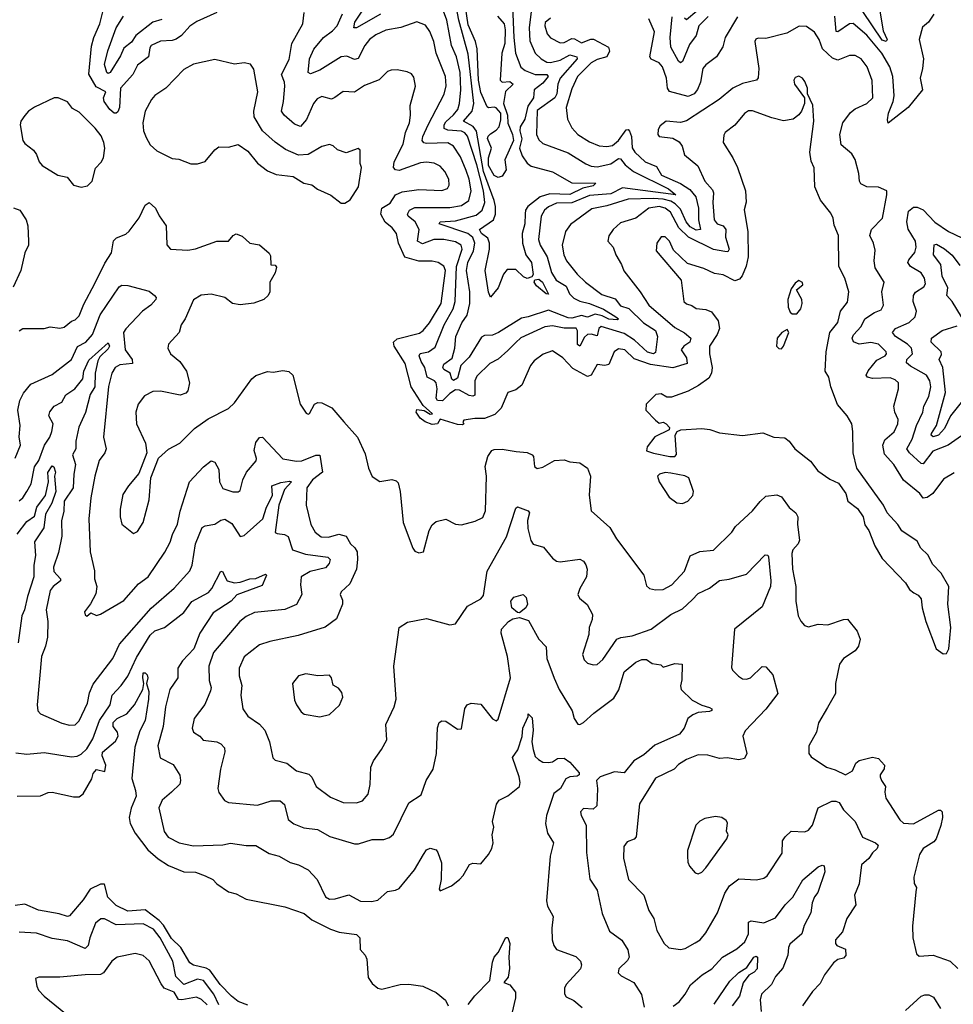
# Model space of a CAD drawing. Extents: x 1552294 to 1694791, y 811929 to 917222.
# Tile 508 of 643: x 1641398 to 1646211, y 885472 to 890547. Entities that reach past the tile are written whole.
import ezdxf

# ---------------------------------------------------------------- set-up
doc = ezdxf.new("R2010")
doc.units = 0

msp = doc.modelspace()

# ---------------------------------------------------------------- linework, layer by layer
at = {"layer": '0CON10XD'}
for points in [[(1644044.8, 890675.2), (1644025.2, 890505), (1644028.2, 890438.2), (1644055.2, 890375.2), (1644086, 890346), (1644115, 890328.6), (1644135, 890326.8), (1644185, 890338.9), (1644235, 890365.6), (1644270, 890355), (1644272.1, 890345), (1644184.3, 890245), (1644172.1, 890215), (1644167.1, 890165), (1644157.1, 890145), (1644065, 890079.6), (1644062.2, 889955), (1644075, 889928.1), (1644095, 889909.6), (1644225, 889860.3), (1644316.9, 889805), (1644345, 889793.1), (1644375, 889789.6), (1644445, 889804.8), (1644485, 889832), (1644495, 889830), (1644519.4, 889799.4), (1644561.6, 889765), (1644742.2, 889675), (1644780.8, 889645), (1644505, 889679.8), (1644445, 889649.5), (1644335, 889641.7), (1644245, 889603.6), (1644165, 889601.2), (1644125, 889583.4), (1644103.9, 889565), (1644086.1, 889535), (1644072.8, 889415), (1644081.8, 889385), (1644118.1, 889325), (1644139.6, 889245), (1644164.3, 889205), (1644214.5, 889174.5), (1644231.9, 889135), (1644255, 889111.7), (1644285.9, 889095.9), (1644335, 889083.8), (1644407.5, 889055), (1644471.1, 889015), (1644484.3, 889005), (1644479.2, 889000.8), (1644435, 889004.3), (1644401.4, 889021.4), (1644365, 889029.4), (1644325, 889014.7), (1644295, 889022.3), (1644245, 889009.1), (1644225, 889009.9), (1644125, 889050.8), (1644020, 889015), (1643985, 889008.9), (1643865.7, 888935), (1643835, 888921.1), (1643795, 888919.6), (1643778.5, 888911.5), (1643715, 888808.1), (1643673.1, 888765), (1643655, 888699.1), (1643635, 888687.3), (1643625.4, 888695), (1643618.2, 888725), (1643585, 888744.9), (1643579.4, 888755), (1643585, 888771.9), (1643628, 888802), (1643641, 888855), (1643647, 888915), (1643677.9, 888985), (1643705.3, 889025), (1643719.5, 889085), (1643718.4, 889145), (1643700.9, 889255), (1643708.8, 889295), (1643738.3, 889355), (1643744.9, 889395), (1643734.8, 889425), (1643709, 889445), (1643561.4, 889495), (1643566.2, 889505), (1643645, 889510), (1643750.6, 889539.4), (1643782.5, 889565), (1643795.7, 889604.3), (1643788.4, 889665), (1643755, 889799.6), (1643707, 889947), (1643693.8, 889963.8), (1643675, 889973.4), (1643605, 889978.2), (1643586, 889986), (1643585.9, 890005), (1643595, 890021.2), (1643635, 890057.4), (1643656.5, 890085), (1643666, 890115), (1643672.7, 890185), (1643669.1, 890275), (1643650.6, 890355), (1643624.8, 890415), (1643600.9, 890545), (1643577.1, 890605)], [(1642413.8, 890583.8), (1642311.9, 890538.1), (1642275, 890513.1), (1642232.5, 890465), (1642205, 890446.2), (1642185, 890439.3), (1642125, 890436.5), (1642076.2, 890413.8), (1642068.5, 890401.5), (1642062.3, 890355), (1642006.4, 890313.6), (1641981.3, 890265), (1641918.6, 890195), (1641913.6, 890095), (1641905, 890071.9), (1641895, 890064.6), (1641885, 890066.2), (1641862.5, 890085), (1641833.5, 890125), (1641829.6, 890145), (1641842.5, 890175), (1641792, 890202), (1641755.6, 890265.6), (1641768.9, 890411.1), (1641780.3, 890455), (1641811.6, 890525), (1641831.7, 890608.3)], [(1643258.4, 890575), (1643135, 890504.7), (1643121.1, 890505), (1643126.7, 890535), (1643177.8, 890612.2)], [(1643939.3, 890615), (1643945.5, 890455), (1643954.2, 890374.2), (1643982.1, 890302.1), (1644003.6, 890285), (1644054.9, 890264.9), (1644115.4, 890265.4), (1644122.8, 890255), (1644095, 890219.9), (1644049.6, 890185), (1644046.6, 890145), (1644018, 890102), (1644002.6, 890035), (1643977.5, 889995), (1643975.8, 889975), (1643986.1, 889933.9), (1643975.5, 889885), (1643989, 889845), (1644015, 889807.5), (1644035, 889792.8), (1644145, 889762.9), (1644245, 889707.2), (1644368.8, 889705), (1644355, 889691.2), (1644302, 889678), (1644235, 889645.7), (1644131, 889649), (1644080.8, 889635), (1644017.9, 889585), (1644006.5, 889565), (1644004, 889546), (1644002.6, 889495), (1643988.1, 889445), (1643990.6, 889395), (1644007.9, 889335), (1644037.2, 889295), (1644045.4, 889234.6), (1644037.8, 889222.2), (1644015, 889212.5), (1643995, 889221.1), (1643955, 889260), (1643911, 889259), (1643893.1, 889235), (1643865, 889165.7), (1643825, 889117.5), (1643815, 889142.5), (1643797.7, 889255), (1643820, 889365), (1643820.5, 889395), (1643811.4, 889421.4), (1643778.4, 889445), (1643769.3, 889465), (1643841, 889515), (1643850.2, 889545), (1643850.3, 889585), (1643844.4, 889615), (1643789.4, 889765), (1643752.4, 889972.4), (1643735.9, 889995.9), (1643686.1, 890025), (1643731.6, 890075), (1643739.5, 890115), (1643709.5, 890369.5), (1643662.2, 890545), (1643644.9, 890635)], [(1643861.6, 890565), (1643894.9, 890525), (1643901.5, 890495), (1643898.5, 890425), (1643883, 890375), (1643874.8, 890235), (1643885, 890224.7), (1643925, 890228.4), (1643942.4, 890215), (1643903.4, 890176.6), (1643891.9, 890115), (1643912.4, 890055), (1643913.8, 890013.8), (1643939, 889955), (1643943.3, 889925), (1643899.2, 889825), (1643905.8, 889774.2), (1643885, 889740), (1643865, 889733.8), (1643845, 889744.4), (1643814.9, 889795), (1643815.8, 889835), (1643831.1, 889885), (1643810.3, 889935), (1643812.7, 889947.3), (1643825, 889959), (1643855, 889977.6), (1643870.3, 889995), (1643878.6, 890031.4), (1643878.2, 890065), (1643855, 890092.4), (1643845, 890096.6), (1643815, 890092.8), (1643807.8, 890097.8), (1643775, 890172.1), (1643764.1, 890235), (1643757.3, 890397.3), (1643747.5, 890435), (1643710.2, 890520.2), (1643695.2, 890625.2)], [(1642131.7, 890548.3), (1642085, 890535.3), (1641996.5, 890465), (1641975, 890431.1), (1641935, 890400), (1641918.8, 890361.2), (1641865, 890274.6), (1641855, 890269.6), (1641846.9, 890275), (1641836, 890316), (1641853.5, 890386.5), (1641895.6, 890505), (1641933.7, 890565)], [(1643023.5, 890146.5), (1643005, 890137.5), (1642955, 890151.5), (1642931.1, 890138.9), (1642913.1, 890115), (1642876.5, 890033.5), (1642845, 889997.3), (1642815, 890008.5), (1642761.5, 890055), (1642747.7, 890075), (1642758.7, 890125), (1642764.3, 890205), (1642763.2, 890225), (1642747.7, 890265), (1642787.9, 890342.1), (1642800.8, 890425), (1642858.1, 890525), (1642863.9, 890583.9)], [(1644135, 890554.3), (1644106.5, 890533.5), (1644104.7, 890515), (1644117.3, 890475), (1644134.2, 890454.2), (1644185, 890428.5), (1644205, 890430), (1644245, 890450), (1644258.7, 890448.7), (1644295, 890427.3), (1644342.9, 890447.1), (1644357, 890447), (1644433.8, 890405), (1644438.1, 890385), (1644424.6, 890355), (1644375, 890341.6), (1644345, 890325.3), (1644273.8, 890255), (1644245, 890190), (1644216.1, 890095), (1644221.8, 890035), (1644245, 889989.4), (1644274.8, 889954.8), (1644335, 889917.5), (1644385, 889897.2), (1644425, 889892.9), (1644455, 889899.4), (1644485, 889923.8), (1644525, 889978.9), (1644535, 889980.8), (1644542.4, 889972.4), (1644552.9, 889945), (1644555, 889887.5), (1644569.2, 889865), (1644622.7, 889815), (1644680.7, 889790.7), (1644706.6, 889745), (1644805, 889702.6), (1644852.2, 889672.2), (1644883.5, 889633.5), (1644898.3, 889575), (1644898.2, 889515), (1644907.9, 889465), (1644885, 889461.6), (1644855, 889479.4), (1644834.5, 889504.5), (1644805, 889569.8), (1644777.9, 889597.9), (1644755, 889611.3), (1644715, 889622.7), (1644663.8, 889626.2), (1644535, 889622.2), (1644425, 889587.9), (1644348.4, 889571.6), (1644237.6, 889492.4), (1644211.8, 889455), (1644194.7, 889385.3), (1644203.4, 889335), (1644217.7, 889305), (1644271.5, 889235), (1644315, 889194.5), (1644400, 889130), (1644468.3, 889108.3), (1644495, 889072.5), (1644538.2, 889058.2), (1644614.2, 888985), (1644675.1, 888945.1), (1644685.5, 888915), (1644675, 888832.2), (1644665, 888824.8), (1644635, 888834.3), (1644568.2, 888895), (1644515, 888930.5), (1644395, 888965.7), (1644383.6, 888956.4), (1644375, 888916.9), (1644345, 888926.5), (1644325, 888923.8), (1644309.9, 888910.1), (1644285, 888864.5), (1644273.8, 888873.8), (1644273.8, 888943.8), (1644267.5, 888957.5), (1644205, 888957.5), (1644145, 888969.4), (1644105, 888964), (1643982.3, 888907.7), (1643955, 888884.2), (1643915, 888841.3), (1643865, 888798.2), (1643822.2, 888775), (1643755, 888710.6), (1643744.1, 888685), (1643745, 888612.5), (1643735, 888607.3), (1643715, 888609.8), (1643665, 888637.6), (1643645, 888638.6), (1643615, 888620.3), (1643577.3, 888582.7), (1643552.2, 888585), (1643546, 888596), (1643550.9, 888645), (1643544.8, 888674.8), (1643536.3, 888686.3), (1643499.3, 888705), (1643487.5, 888755), (1643468, 888785), (1643458.4, 888815), (1643463.3, 888826.8), (1643505, 888834.8), (1643540.4, 888859.6), (1643586.5, 888975), (1643632.5, 889057.5), (1643643.2, 889095), (1643649.9, 889275), (1643678.5, 889365), (1643673.9, 889385), (1643645, 889402.9), (1643585, 889414.3), (1643533.7, 889413.6), (1643475, 889391.7), (1643449.4, 889405), (1643458, 889465), (1643437, 889505), (1643400.4, 889535), (1643397.3, 889545), (1643407.2, 889565), (1643435, 889579.2), (1643615, 889579.1), (1643675, 889589), (1643714.4, 889615.6), (1643725.3, 889665), (1643716, 889725), (1643699.9, 889769.9), (1643669.9, 889839.9), (1643635, 889895.5), (1643605, 889912.4), (1643495, 889909.8), (1643482, 889912), (1643473.7, 889923.7), (1643477.2, 889945), (1643504.8, 890005.2), (1643586.1, 890163.9), (1643596.5, 890206.5), (1643593.4, 890255), (1643544.8, 890374.8), (1643532.9, 890435), (1643512.9, 890487.1), (1643489.5, 890519.5), (1643445, 890535.4), (1643363.2, 890506.8), (1643285, 890493.2), (1643235, 890470), (1643200.8, 890445), (1643177.9, 890415), (1643143.3, 890346.8), (1643125, 890342), (1643085, 890358.6), (1643055, 890356.2), (1642945, 890286.9), (1642898, 890268), (1642885.6, 890275.6), (1642891.4, 890345), (1642915.4, 890395), (1642965, 890456.2), (1643010.8, 890489.3), (1643034.3, 890515.7), (1643062.4, 890577.6)], [(1645098.4, 890561.6), (1645034.5, 890455), (1645023.1, 890406.9), (1644990.5, 890355), (1644935.3, 890314.7), (1644919.5, 890295), (1644908.5, 890225), (1644893.1, 890186.9), (1644875, 890164.6), (1644845, 890150.9), (1644747.9, 890177.9), (1644737.2, 890195), (1644732.1, 890245), (1644712.3, 890305), (1644694.4, 890325), (1644653.7, 890343.6), (1644647.3, 890355), (1644671.4, 890485), (1644641.8, 890551.8)], [(1644947, 890563), (1644899.7, 890515), (1644884.7, 890465), (1644851, 890419), (1644815, 890331.9), (1644805, 890325.6), (1644795, 890333.3), (1644754.2, 890405), (1644750.8, 890455)], [(1644750.8, 890455), (1644761.7, 890561.7)], [(1644889, 890591), (1644835, 890547.1), (1644825.5, 890555)], [(1646111.2, 890575), (1646082.5, 890535), (1646051.7, 890508.3), (1646034.3, 890445), (1646057.3, 890345), (1646052.9, 890295), (1646039.5, 890245), (1646051.9, 890185), (1645978.1, 890095), (1645875, 890013.3), (1645871.3, 890031.3), (1645876.1, 890065), (1645901.1, 890125), (1645905.7, 890155), (1645899, 890255), (1645883, 890305), (1645842.3, 890375), (1645765, 890467.4), (1645695, 890528.2), (1645675, 890525.3), (1645615, 890483.8), (1645606.8, 890486.8), (1645600.6, 890565)], [(1645831.5, 890591.5), (1645849.3, 890489.3), (1645870, 890445), (1645864.7, 890435.3), (1645845, 890441.7), (1645745, 890590)], [(1646215, 888211.5), (1646160.2, 888179.8), (1646105, 888104.4), (1646076.2, 888083.8), (1646055, 888081.4), (1646038.1, 888105), (1645953.6, 888173.6), (1645903.8, 888253.8), (1645857, 888307), (1645846.9, 888355), (1645858.3, 888381.7), (1645906.5, 888423.5), (1645924.6, 888465), (1645926.7, 888486.7), (1645908.9, 888525), (1645904.3, 888555), (1645928.2, 888645), (1645927.8, 888675), (1645911.5, 888691.5), (1645885, 888701.6), (1645795, 888698.6), (1645768.9, 888705), (1645762.5, 888715), (1645772.8, 888737.2), (1645817.5, 888792.5), (1645859.2, 888815), (1645866.9, 888825), (1645865.5, 888835), (1645825, 888875.3), (1645785, 888882.6), (1645725, 888875.2), (1645696.8, 888886.8), (1645689.2, 888905), (1645697, 888923), (1645735.3, 888965), (1645754.5, 889005), (1645805, 889038), (1645838.5, 889051.5), (1645851.8, 889075), (1645842.3, 889145), (1645854.5, 889195), (1645808.3, 889268.3), (1645802.8, 889305), (1645808.6, 889358.6), (1645800, 889395), (1645780.6, 889435), (1645790, 889465), (1645845.4, 889525), (1645868.6, 889645), (1645867.5, 889665), (1645825, 889683.8), (1645765, 889685.6), (1645735, 889701.2), (1645727.5, 889715), (1645724.4, 889755), (1645705, 889826.2), (1645687.5, 889855), (1645632.2, 889902.2), (1645626.2, 889955), (1645641.8, 890015), (1645680.4, 890069.6), (1645705, 890088.5), (1645766, 890115), (1645796.1, 890143.9), (1645793.1, 890233.1), (1645767.1, 890305), (1645735.7, 890345), (1645705, 890362.2), (1645675, 890363.3), (1645615, 890338.1), (1645588.3, 890348.3), (1645536.6, 890396.6), (1645519.6, 890445), (1645495, 890482.9), (1645455, 890512.2), (1645416.4, 890513.6), (1645352.1, 890477.9), (1645245, 890449.6), (1645205, 890451.5), (1645193.3, 890446.7), (1645188.2, 890435), (1645208, 890295), (1645205, 890247.5), (1645196.2, 890235), (1645125, 890218.5), (1645074.2, 890195), (1645003.6, 890136.4), (1644835, 890026.1), (1644805, 890017.9), (1644730, 890025), (1644700.3, 889999.7), (1644689.1, 889980.9), (1644688.6, 889955), (1644695, 889946), (1644765, 889936), (1644798.5, 889918.5), (1644813.5, 889895), (1644825, 889850.6), (1644893.4, 889793.4), (1644929.6, 889715), (1644970.3, 889670.3), (1644975.3, 889655), (1644971, 889605), (1644977.5, 889515), (1644994.4, 889495), (1645025, 889484), (1645038.4, 889465), (1645036, 889426), (1645054.7, 889365), (1645048.9, 889351.1), (1645032.7, 889352.7), (1644975, 889362.3), (1644846.5, 889426.5), (1644795.5, 889475), (1644752.5, 889555), (1644725, 889576.6), (1644695, 889584.1), (1644640.9, 889575), (1644575, 889523.8), (1644495, 889500), (1644457.8, 889465), (1644435, 889433.3), (1644430, 889405), (1644458.1, 889375), (1644470.6, 889335), (1644501.1, 889285), (1644513.1, 889253.1), (1644596.7, 889145), (1644641.5, 889075), (1644775, 888960), (1644825, 888932.9), (1644858.2, 888905), (1644852.3, 888885), (1644821.8, 888865), (1644807.9, 888845), (1644835, 888804.4), (1644839.5, 888775), (1644765, 888752.6), (1644650, 888770), (1644565, 888798.7), (1644518.1, 888845), (1644485, 888851.2), (1644462.1, 888835), (1644435, 888770.6), (1644415, 888765.4), (1644375, 888770.8), (1644345, 888715.5), (1644325, 888707.5), (1644250.2, 888750.2), (1644198.1, 888805), (1644145, 888841.1), (1644095.9, 888824.1), (1644050.5, 888789.5), (1644031.5, 888765), (1643986.5, 888663.5), (1643955, 888638.6), (1643914.2, 888625), (1643880.6, 888545), (1643848.4, 888511.6), (1643795, 888491.5), (1643745, 888491.5), (1643687.5, 888482.5), (1643683.3, 888475), (1643687.5, 888465), (1643681.7, 888458.3), (1643655, 888460.6), (1643565, 888487.5), (1643551.2, 888465), (1643525, 888461.1), (1643488.1, 888475), (1643462.6, 888492.6), (1643442.5, 888525), (1643445, 888537.5), (1643482.6, 888532.6), (1643515, 888514.2), (1643526.7, 888515), (1643478.2, 888558.2), (1643416.1, 888655), (1643385.3, 888775), (1643329.3, 888865), (1643325.7, 888885), (1643345, 888902.4), (1643458.9, 888931.1), (1643477.7, 888945), (1643510, 888985), (1643571.3, 889085), (1643593.1, 889255), (1643585, 889276.7), (1643555, 889296.2), (1643525, 889303.2), (1643455, 889302.9), (1643383.7, 889323.7), (1643350.5, 889395), (1643340.5, 889445), (1643317.8, 889475), (1643283, 889503), (1643260.8, 889545), (1643265.4, 889575), (1643307.7, 889602.3), (1643335.2, 889644.8), (1643369.4, 889660.6), (1643455, 889672.7), (1643575, 889666.2), (1643603.2, 889676.8), (1643612.3, 889695), (1643610.7, 889725), (1643589.6, 889765), (1643565, 889792.3), (1643535, 889807.3), (1643495, 889813.1), (1643465, 889809.6), (1643355, 889770.4), (1643335, 889773.5), (1643325.5, 889785), (1643328.9, 889815), (1643375.9, 889905), (1643387.8, 889965), (1643407.5, 890015), (1643413.5, 890055), (1643411.9, 890105), (1643439.4, 890205), (1643430.3, 890250.3), (1643417.4, 890267.4), (1643395, 890279.2), (1643345, 890288.6), (1643313, 890287), (1643295, 890280), (1643252, 890238), (1643175, 890208.5), (1643125, 890173.1), (1643065, 890176.9), (1643023.5, 890146.5)], [(1643075, 889601.2), (1643101.7, 889618.3), (1643144.5, 889685.5), (1643160, 889785), (1643154.1, 889805.9), (1643153.3, 889875), (1643143, 889883), (1643081.7, 889861.7), (1643036.4, 889876.4), (1643015, 889896.7), (1642995, 889903.8), (1642955, 889894), (1642885, 889852.5), (1642835, 889848.6), (1642768, 889878), (1642715.4, 889915.4), (1642650.8, 889975), (1642606.7, 890046.7), (1642604.5, 890075), (1642626.5, 890175), (1642605, 890292.5), (1642587.3, 890317.3), (1642555, 890324), (1642505, 890317.5), (1642405, 890342.2), (1642295, 890317.8), (1642245, 890290.9), (1642151.2, 890195), (1642095, 890157.1), (1642077.8, 890135), (1642044.7, 890075.3), (1642033.3, 890015), (1642035.7, 889975), (1642050.2, 889940.2), (1642071.4, 889901.4), (1642105, 889871.9), (1642185, 889831.1), (1642217.9, 889827.9), (1642280, 889805), (1642314.1, 889804.1), (1642354.3, 889815.7), (1642405, 889876), (1642425, 889891.2), (1642475, 889890), (1642525, 889903.3), (1642575, 889870), (1642625, 889807.5), (1642675, 889767.5), (1642719.7, 889749.7), (1642808.7, 889738.7), (1642863.8, 889705), (1642905, 889695.5), (1642933.6, 889673.6), (1643002.4, 889642.4), (1643055, 889601.2), (1643075, 889601.2)], [(1646158.3, 887278.3), (1646175, 887280), (1646187.5, 887305), (1646198.6, 887415), (1646183.1, 887535), (1646187.1, 887625), (1646148.8, 887695), (1646105, 887738.8), (1646079.7, 887789.7), (1646044.2, 887824.2), (1646025, 887858.8), (1645945, 887912.5), (1645925, 887946), (1645869.2, 888005), (1645851.4, 888045), (1645713.1, 888235), (1645694.5, 888314.5), (1645693.8, 888425), (1645687.5, 888465), (1645663.8, 888505), (1645613.8, 888563.8), (1645579.3, 888655), (1645570, 888705), (1645550.6, 888735), (1645556.4, 888835), (1645568.2, 888898.2), (1645575.3, 888935), (1645615, 888986.7), (1645628.9, 889045), (1645665, 889092), (1645672.2, 889145), (1645651.4, 889215), (1645620.6, 889275), (1645619.4, 889435), (1645597.3, 889487.3), (1645592.1, 889525), (1645579.6, 889549.6), (1645526.7, 889616.7), (1645497.7, 889685), (1645494.3, 889784.3), (1645477.5, 889817.5), (1645471.2, 889865), (1645491.5, 890025), (1645486.7, 890106.7), (1645460, 890165), (1645458.8, 890195), (1645445, 890228.8), (1645433.8, 890245), (1645415, 890256), (1645395, 890248.8), (1645389.2, 890235), (1645392.9, 890215), (1645443.9, 890143.9), (1645444, 890115), (1645428.6, 890075), (1645415, 890057.1), (1645385, 890034.5), (1645335, 890026.2), (1645275, 890041.2), (1645175, 890077.7), (1645155, 890077.9), (1645135, 890063.3), (1645085, 890003.3), (1645035, 889966), (1645028, 889952), (1645023.9, 889915), (1645074.7, 889835), (1645098.8, 889785), (1645140.4, 889665), (1645143.9, 889606.1), (1645133.2, 889566.8), (1645151.8, 889455), (1645153.6, 889325), (1645143.1, 889276.9), (1645122.6, 889227.4), (1645109.4, 889210.6), (1645085, 889201.2), (1645025, 889231.8), (1644979.2, 889239.2), (1644925.7, 889264.3), (1644840.9, 889290.9), (1644769.4, 889359.4), (1644747.5, 889405), (1644725, 889428.1), (1644705, 889428.1), (1644683.1, 889395), (1644680, 889355), (1644808, 889205), (1644822.5, 889095), (1644835, 889082.2), (1644863.6, 889073.6), (1644885, 889059.4), (1644935, 889054.3), (1644965, 889040.8), (1644998.2, 888995), (1645005.5, 888955), (1644994.5, 888925), (1644954.2, 888865), (1644954.7, 888824.7), (1644968.4, 888755), (1644964.1, 888725), (1644950.3, 888699.7), (1644898.1, 888661.9), (1644845, 888633.1), (1644758.3, 888601.7), (1644735, 888602), (1644705, 888618.8), (1644677.5, 888615), (1644627.5, 888565), (1644626.7, 888535), (1644675, 888482.5), (1644695, 888467.5), (1644715, 888472.5), (1644730, 888465), (1644747.5, 888445), (1644746.7, 888433.3), (1644672.3, 888397.7), (1644632.5, 888345), (1644630, 888325), (1644665, 888312.9), (1644750, 888295), (1644775, 888296.2), (1644783.9, 888306.1), (1644776.7, 888405), (1644787.5, 888425), (1644807, 888433), (1644915, 888440.6), (1644955.5, 888435.5), (1645005, 888417.5), (1645125, 888404.5), (1645228.3, 888418.3), (1645285, 888395.6), (1645341.9, 888391.9), (1645364.5, 888374.5), (1645394.5, 888334.5), (1645475, 888271.2), (1645512.2, 888222.2), (1645575, 888179.2), (1645618.8, 888158.8), (1645656.2, 888105), (1645666.7, 888065), (1645717.1, 888027.1), (1645746.7, 887985), (1645754.4, 887944.4), (1645775.8, 887915), (1645806, 887835), (1645845, 887770), (1645963.8, 887645), (1645985, 887610), (1646006.7, 887593.3), (1646030.3, 887580.3), (1646045, 887562.5), (1646050, 887515), (1646068.8, 887445), (1646122.5, 887305), (1646158.3, 887278.3)], [(1641715, 889683.8), (1641748.3, 889691.7), (1641772, 889715), (1641788.8, 889781.2), (1641817.9, 889812.1), (1641830.6, 889835), (1641836.5, 889885), (1641831.8, 889915), (1641817.8, 889947.8), (1641787.9, 889987.9), (1641705, 890070), (1641670.2, 890090.2), (1641645, 890124.2), (1641597.5, 890145), (1641575.9, 890144.1), (1641475, 890096), (1641443.3, 890075), (1641425, 890053.8), (1641404, 890025), (1641400, 890005), (1641413.8, 889925), (1641425, 889908.8), (1641470, 889875), (1641485, 889852.5), (1641498, 889815), (1641515, 889796), (1641595, 889746.2), (1641642.5, 889735), (1641675, 889693.8), (1641715, 889683.8)], [(1641395, 888942.9), (1641415, 888955.6), (1641525, 888956), (1641555, 888964), (1641605, 888956.8), (1641627.6, 888962.4), (1641665, 888992.5), (1641685, 889000), (1641705, 889020), (1641728.3, 889081.7), (1641785, 889188.1), (1641837.2, 889292.8), (1641872.1, 889345), (1641882.1, 889407.9), (1641897.2, 889422.8), (1641945, 889442.2), (1641962, 889458), (1642014.7, 889525.3), (1642045, 889591.2), (1642065, 889605.8), (1642097.8, 889575), (1642116.9, 889536.9), (1642154.2, 889485), (1642157, 889387), (1642175, 889364.2), (1642265, 889358.9), (1642305, 889366.7), (1642415, 889405.7), (1642474.1, 889405.9), (1642498, 889435), (1642515, 889443.3), (1642545, 889431.5), (1642585, 889396), (1642635, 889386), (1642684.3, 889344.3), (1642690.8, 889330.8), (1642693.3, 889283.3), (1642715, 889282.5), (1642722.5, 889272.5), (1642715, 889242.5), (1642688, 889195), (1642688.6, 889145), (1642680, 889125), (1642656.2, 889105), (1642605, 889086.5), (1642535, 889077.3), (1642494.7, 889084.7), (1642455, 889115.3), (1642385, 889132.1), (1642333.4, 889126.6), (1642295, 889103.1), (1642250.6, 889005), (1642230.8, 888975), (1642220, 888935), (1642166.2, 888875), (1642162, 888855), (1642175.7, 888825.7), (1642224.2, 888785), (1642258, 888735), (1642272.9, 888675), (1642265.6, 888634.4), (1642255, 888622), (1642225, 888611.9), (1642125, 888632.2), (1642085, 888630), (1642041.7, 888608.3), (1642008.6, 888565), (1641996.9, 888525), (1642001.1, 888465), (1642047.1, 888365), (1642053.8, 888315), (1642012.1, 888207.9), (1641959.2, 888145), (1641930.2, 888099.8), (1641916.9, 888025), (1641916.9, 887985), (1641925, 887946.7), (1641985, 887898.8), (1642005, 887909.2), (1642034.5, 887955), (1642065, 888072.5), (1642074.2, 888185), (1642113.2, 888286.8), (1642165.6, 888334.4), (1642224, 888365), (1642300.2, 888439.8), (1642370.6, 888489.4), (1642475, 888544), (1642505, 888572), (1642595, 888696), (1642615, 888712.5), (1642675, 888734), (1642705, 888731.2), (1642755, 888738.8), (1642785, 888734), (1642807.1, 888715), (1642843.9, 888566.1), (1642875, 888518.8), (1642885, 888513.3), (1642893, 888517), (1642917.5, 888565), (1642935, 888573.8), (1642955, 888572.5), (1643006.7, 888546.7), (1643068.9, 888475), (1643139.4, 888395), (1643179.1, 888309.1), (1643195.8, 888235), (1643215, 888193.3), (1643255, 888166.7), (1643317, 888177), (1643339.7, 888169.7), (1643349.7, 888159.7), (1643360, 888115), (1643374.4, 887955), (1643425, 887822.5), (1643435, 887807.5), (1643455, 887800), (1643480, 887805), (1643509.4, 887915), (1643525, 887943.8), (1643545, 887960), (1643595, 887972.9), (1643645, 887947.1), (1643675.6, 887944.4), (1643747, 887963), (1643785, 887981.2), (1643799.4, 888015), (1643804.5, 888195), (1643797.9, 888245), (1643810.9, 888295), (1643832.6, 888327.4), (1643845, 888332.5), (1643885, 888333.3), (1643957.9, 888322.1), (1644015, 888316.4), (1644040, 888305), (1644047.1, 888295), (1644051.8, 888245), (1644065, 888233.3), (1644095, 888241.1), (1644155.6, 888274.4), (1644205, 888279.4), (1644235, 888268.5), (1644285, 888263.1), (1644325, 888235.8), (1644340.9, 888195), (1644333.6, 888096.4), (1644344.3, 888015), (1644440.5, 887930.5), (1644475, 887872), (1644616.2, 887685), (1644629.7, 887629.7), (1644645.6, 887615.6), (1644675, 887609.4), (1644715, 887610.6), (1644760, 887635), (1644825, 887704), (1644855, 887783.8), (1644903.8, 887806.2), (1644975, 887812.5), (1645069.5, 887905), (1645087.7, 887935), (1645175, 888015.5), (1645215, 888064.6), (1645245, 888091.1), (1645302.1, 888097.9), (1645325, 888088.1), (1645365, 888033.3), (1645400, 888005), (1645409.4, 887985), (1645408.5, 887945), (1645418.9, 887865), (1645411.9, 887845), (1645383.1, 887815), (1645378.1, 887795), (1645381.6, 887715), (1645398.5, 887625), (1645399.4, 887549.4), (1645411.4, 887475), (1645425, 887446.7), (1645443.8, 887425), (1645465, 887417.5), (1645515, 887431.4), (1645565, 887427.5), (1645645, 887456.5), (1645665, 887456.9), (1645715.6, 887395.6), (1645730.8, 887355), (1645722.1, 887317.9), (1645705, 887294), (1645645.5, 887254.5), (1645624.2, 887225), (1645604.1, 887125.9), (1645604.2, 887075), (1645561.7, 887001.7), (1645516.1, 886923.9), (1645505.8, 886875), (1645465.8, 886805), (1645466.7, 886765), (1645478.3, 886748.3), (1645556.7, 886695), (1645601.1, 886681.1), (1645655, 886654.5), (1645692, 886675), (1645708.8, 886715), (1645725, 886728.8), (1645795, 886746), (1645825, 886738.8), (1645856.2, 886705), (1645854.1, 886685.9), (1645834.4, 886655.6), (1645834.2, 886645), (1645840, 886625), (1645861.4, 886595), (1645858.2, 886565), (1645863.8, 886535), (1645935, 886422.5), (1645955, 886405.4), (1646005, 886403.1), (1646135, 886473.3), (1646145, 886473.3), (1646153.9, 886463.9), (1646155.6, 886435), (1646146.6, 886393.4), (1646122.5, 886325), (1646110.7, 886309.3), (1646055.6, 886275), (1646036.7, 886245), (1646008.3, 886128.3), (1646010, 886095), (1646021.2, 886075), (1646017.4, 886052.6), (1646001.1, 885875), (1646002.1, 885815), (1646021.9, 885731.9), (1646035, 885720.9), (1646106.4, 885726.4), (1646194.5, 885694.5), (1646235, 885657.5)], [(1646252.5, 888402.5), (1646185, 888354), (1646105, 888322.5), (1646055, 888257.7), (1646045, 888260), (1645984.6, 888315), (1645971.5, 888335), (1645999.7, 888385), (1646022, 888455), (1646053.3, 888525), (1646059.5, 888555), (1646084.7, 888605), (1646094.3, 888655), (1646090.3, 888685), (1646073.3, 888715), (1645991, 888761), (1645969.2, 888779.2), (1645970.9, 888795), (1646000.4, 888825), (1645995.3, 888855), (1645975.3, 888875), (1645913.1, 888915), (1645896.9, 888935), (1645913.3, 888955), (1645982.7, 888987.3), (1646013.5, 889015), (1646020.5, 889045), (1646004.6, 889095), (1646006.2, 889125), (1646016.5, 889143.5), (1646059.5, 889170.5), (1646068.2, 889185), (1646061.9, 889215), (1646045, 889242.3), (1645990.4, 889275), (1645976.1, 889295), (1645981, 889309), (1646012.9, 889347.1), (1646019.5, 889375), (1646015.9, 889405), (1645977.7, 889467.7), (1645971.2, 889505), (1645980, 889560), (1646005, 889581.5), (1646025, 889581.5), (1646055, 889567.3), (1646115, 889503.2), (1646185.5, 889455), (1646255, 889422.5)], [(1641366.8, 889576.8), (1641398.6, 889565), (1641431.8, 889515), (1641440, 889485), (1641444.5, 889405), (1641444.5, 889385), (1641424, 889345), (1641404.2, 889255), (1641365, 889168)], [(1646253.2, 889015), (1646204.7, 889094.7), (1646176.8, 889125), (1646182.5, 889165), (1646153.4, 889225), (1646146, 889285), (1646109.6, 889335), (1646113.1, 889386.9), (1646125, 889390.5), (1646165, 889366.2), (1646205, 889332.9), (1646245, 889280)], [(1641375, 888287.5), (1641402.9, 888355), (1641396.4, 888396.4), (1641400, 888455), (1641388.4, 888535), (1641398.9, 888585), (1641418.3, 888621.7), (1641455, 888668), (1641565, 888718), (1641665.4, 888795), (1641697, 888863), (1641738.9, 888885), (1641773.1, 888925), (1641813.7, 889026.3), (1641910.5, 889169.5), (1641925, 889178.1), (1641955, 889178), (1642065, 889147.8), (1642093.8, 889125), (1642102.5, 889115), (1642100, 889105), (1642074.2, 889075), (1642030.6, 889045), (1641945, 888953.6), (1641934.1, 888935), (1641942.4, 888845), (1641977.9, 888795), (1641980, 888775), (1641915, 888768.7), (1641890.9, 888755), (1641874.1, 888725), (1641856.2, 888656.2), (1641830, 888395), (1641843.8, 888335), (1641836.9, 888315), (1641807.7, 888275), (1641785, 888193.8), (1641765, 888082.5), (1641755.3, 887975), (1641760.8, 887805), (1641784.2, 887705.8), (1641784.2, 887665), (1641795.6, 887625), (1641791.5, 887588.5), (1641762.9, 887537.1), (1641732.5, 887495), (1641735, 887480), (1641745, 887472.5), (1641765, 887490), (1641795, 887476.7), (1641815, 887484), (1641935, 887554.3), (1642011.2, 887638.8), (1642060, 887675), (1642147.3, 887802.7), (1642174.5, 887855), (1642185.5, 887894.5), (1642212.6, 887947.4), (1642225.5, 888014.5), (1642273.5, 888165), (1642345, 888243.1), (1642385, 888274.2), (1642405, 888266), (1642425, 888228.8), (1642427.8, 888165), (1642445, 888130.8), (1642496.9, 888113.1), (1642525, 888114.2), (1642535, 888121.2), (1642549.2, 888175), (1642567.5, 888215), (1642617.3, 888272.7), (1642619.4, 888285), (1642607.4, 888327.4), (1642615, 888367.5), (1642635, 888394.2), (1642650, 888395), (1642755, 888283.9), (1642825, 888271.8), (1642853.2, 888273.2), (1642925, 888302.5), (1642945, 888302), (1642959.3, 888215), (1642908.5, 888175), (1642878.9, 888135), (1642875.4, 888045), (1642898.5, 887945), (1642920.9, 887905), (1642952, 887882), (1642990.4, 887879.6), (1643044.3, 887895.7), (1643081.5, 887885), (1643103.8, 887845), (1643126.5, 887825), (1643137.3, 887805), (1643140.5, 887765), (1643134.6, 887715.4), (1643099.7, 887640.3), (1643055, 887597.5), (1643050.8, 887585), (1643063.1, 887555), (1643062.7, 887535), (1643030.7, 887459.3), (1642973.6, 887416.4), (1642833.2, 887373.2), (1642687, 887343), (1642635, 887324.4), (1642555, 887262.9), (1642529.3, 887205), (1642529.1, 887165), (1642543.3, 887115), (1642538.1, 887065), (1642547.8, 886995), (1642575, 886957.1), (1642635, 886916.5), (1642661.2, 886885), (1642686.5, 886825), (1642702.8, 886742.8), (1642715, 886731.4), (1642775.4, 886715.4), (1642825, 886675.6), (1642888.3, 886658.3), (1642903.5, 886643.5), (1642925.8, 886595), (1643000.2, 886540.2), (1643065, 886512.3), (1643135, 886510.6), (1643165, 886521.4), (1643194.3, 886555), (1643204.4, 886605), (1643208.9, 886695), (1643223, 886727), (1643263.6, 886786.4), (1643291.4, 886835), (1643286.5, 886915), (1643329.4, 887005), (1643339.5, 887045), (1643326.5, 887215), (1643354, 887415), (1643397.7, 887442.3), (1643495, 887460), (1643615, 887428.8), (1643645, 887432.5), (1643706, 887525), (1643775, 887562.9), (1643789.8, 887580.2), (1643808.9, 887705), (1643908, 887882), (1643955, 888030), (1643965, 888036.7), (1644020, 888015), (1644026, 888005), (1644015.4, 887965.4), (1644018.2, 887925), (1644033.6, 887863.6), (1644045, 887844.3), (1644098.7, 887828.7), (1644145, 887772), (1644165, 887757.1), (1644185, 887753.5), (1644285, 887766.9), (1644305, 887755.7), (1644316.6, 887736.6), (1644323.5, 887715), (1644319.5, 887675), (1644285.6, 887615), (1644276, 887585), (1644283.3, 887565), (1644323.4, 887533.4), (1644351.9, 887481.9), (1644350, 887455), (1644334.4, 887415), (1644332.3, 887377.7), (1644300, 887275), (1644307.3, 887247.3), (1644325, 887231.2), (1644355, 887221.4), (1644375, 887222.9), (1644405, 887249.2), (1644476.1, 887353.9), (1644496.3, 887363.7), (1644555, 887370.8), (1644653.4, 887406.6), (1644755, 887480.8), (1644815, 887510.3), (1644865, 887556.2), (1644895, 887590), (1644955, 887616.9), (1645005, 887657.3), (1645055, 887662.9), (1645145, 887690), (1645240.7, 887789.3), (1645255, 887787.1), (1645258.9, 887778.9), (1645270.8, 887655), (1645267.9, 887625), (1645225, 887520.9), (1645082.2, 887405), (1645068.3, 887208.3), (1645073.3, 887195), (1645103.2, 887163.2), (1645125, 887150), (1645145, 887147.5), (1645165, 887155.8), (1645225, 887214), (1645245, 887211.2), (1645280.3, 887170.3), (1645306.2, 887075), (1645245, 886992.9), (1645137.8, 886882.2), (1645126.7, 886855), (1645147.1, 886765), (1645135, 886740), (1645105, 886732.5), (1645045, 886742.2), (1645005, 886738.5), (1644945, 886756.7), (1644895, 886758.5), (1644836.4, 886733.6), (1644795, 886707.5), (1644772.5, 886685), (1644675, 886638.5), (1644593.1, 886505), (1644575.6, 886335), (1644565, 886323.1), (1644530, 886310), (1644511.9, 886285), (1644510, 886225), (1644535.8, 886115), (1644616.5, 886035), (1644641.5, 885955), (1644666.5, 885915), (1644683, 885853), (1644720, 885785), (1644745, 885763.3), (1644805, 885755.5), (1644829.4, 885760.6), (1644880.8, 885789.2), (1644905.2, 885804.8), (1644935, 885840), (1644995, 885944), (1645032.7, 886045), (1645057.4, 886082.6), (1645105, 886118.5), (1645195.6, 886114.4), (1645235, 886122.5), (1645251.2, 886135), (1645328.5, 886251.5), (1645330.8, 886315), (1645343.8, 886335), (1645375, 886365.4), (1645445, 886361.1), (1645465, 886370), (1645485, 886396), (1645514.5, 886485), (1645585, 886518.5), (1645605, 886520), (1645622, 886512), (1645645.5, 886475), (1645704.7, 886414.7), (1645743.1, 886333.1), (1645809.4, 886305), (1645823.1, 886293.1), (1645818.1, 886275), (1645795, 886253.8), (1645776.1, 886223.9), (1645738.1, 886191.9), (1645725, 886092.5)], [(1644125, 889132.5), (1644112.2, 889135), (1644062.9, 889175), (1644050.5, 889195), (1644054.4, 889205.6), (1644075, 889209.6), (1644093.6, 889195), (1644125, 889132.5)], [(1645380.7, 889030.7), (1645405, 889032), (1645425, 889056.7), (1645432.5, 889085), (1645430.8, 889105), (1645402.5, 889155), (1645435, 889180), (1645433, 889193), (1645415, 889202.5), (1645395, 889190), (1645375, 889160), (1645357.5, 889105), (1645360, 889065), (1645369.3, 889039.3), (1645380.7, 889030.7)], [(1646265, 888590.6), (1646196.2, 888505), (1646165, 888439.6), (1646135, 888406.1), (1646107.2, 888397.2), (1646096.2, 888405), (1646097.8, 888415), (1646125, 888455.5), (1646170.4, 888625), (1646157, 888755), (1646138.5, 888795), (1646149.3, 888820.7), (1646147.5, 888835), (1646096.7, 888885), (1646097.8, 888905), (1646153.3, 888945), (1646230.3, 888969.7)], [(1645325, 888851.2), (1645335.8, 888865), (1645362.5, 888935), (1645355, 888950), (1645327.5, 888935), (1645303.3, 888905), (1645300, 888865), (1645312.3, 888852.3), (1645325, 888851.2)], [(1641395, 888066.9), (1641415, 888082.7), (1641435.2, 888114.8), (1641457.2, 888155), (1641475, 888241.8), (1641497.1, 888275), (1641525.7, 888355), (1641553.5, 888395), (1641564.7, 888425), (1641570.3, 888465), (1641548.9, 888505), (1641553.3, 888526.8), (1641575.2, 888554.8), (1641615, 888575.6), (1641636.4, 888613.6), (1641682.4, 888645), (1641724.3, 888695.7), (1641728.4, 888735), (1641755, 888792.3), (1641855, 888881.5), (1641860.8, 888865), (1641855, 888850), (1641811.2, 888808.8), (1641801.7, 888788.3), (1641787.9, 888725), (1641785.1, 888655), (1641761.7, 888615), (1641737.4, 888522.6), (1641703.1, 888446.9), (1641687.7, 888375), (1641687.3, 888335), (1641671, 888305), (1641686.4, 888255), (1641677.3, 888205), (1641673.5, 888135), (1641626.8, 888065), (1641626.4, 888013.6), (1641614.6, 887965), (1641615.2, 887885), (1641598.8, 887801.2), (1641572.2, 887725), (1641573.5, 887703.5), (1641608.8, 887665), (1641609.5, 887655), (1641570.4, 887625), (1641556.2, 887605), (1641534.7, 887505), (1641543.9, 887445), (1641542.4, 887365), (1641532, 887318), (1641510.5, 887265), (1641488.6, 887015), (1641492.5, 886985), (1641505, 886970), (1641615, 886921.5), (1641655, 886911.1), (1641685, 886913.3), (1641705, 886932.9), (1641748.5, 887025), (1641757.6, 887077.6), (1641777.9, 887122.1), (1641879.2, 887255), (1641912, 887328), (1642075.6, 887514.4), (1642195, 887617.8), (1642275, 887705.7), (1642286.8, 887735), (1642304.2, 887845), (1642339.5, 887930.5), (1642355, 887939.1), (1642405, 887947.5), (1642435, 887968.5), (1642455, 887972.9), (1642491.1, 887951.1), (1642535, 887884.2), (1642555, 887888.1), (1642651.2, 887975), (1642671.2, 888035), (1642701.4, 888095), (1642697.3, 888145), (1642745, 888162), (1642789.2, 888169.1), (1642799.5, 888165), (1642762.7, 888125), (1642733.9, 888045), (1642714.6, 887904.6), (1642725, 887898.1), (1642763.8, 887893.8), (1642782.7, 887882.7), (1642805, 887814.2), (1642872.3, 887792.3), (1642987.5, 887777.5), (1642998.5, 887765), (1642994, 887745), (1642975, 887722.8), (1642895, 887703.4), (1642848.9, 887675), (1642845.5, 887635), (1642853.1, 887585), (1642825, 887533.8), (1642765, 887506.9), (1642608.5, 887491.5), (1642565, 887471.5), (1642532.5, 887445), (1642396.9, 887285), (1642374.1, 887215), (1642375, 887141.2), (1642385.4, 887105), (1642382.1, 887087.9), (1642352.3, 887017.7), (1642296.9, 886945), (1642287.8, 886895), (1642294.6, 886874.6), (1642327.5, 886855), (1642343.6, 886833.6), (1642415, 886824.5), (1642435.3, 886815.3), (1642454.5, 886795), (1642456.1, 886773.9), (1642433.9, 886685), (1642420, 886585), (1642424.5, 886564.5), (1642453.6, 886523.6), (1642475, 886512.9), (1642625, 886499.5), (1642695, 886521.8), (1642741.3, 886521.3), (1642762.7, 886502.7), (1642783.1, 886425), (1642812.1, 886402.1), (1642862.6, 886382.6), (1642933.8, 886373.8), (1642997.3, 886337.3), (1643125, 886299.4), (1643145, 886300), (1643215, 886321.4), (1643275, 886321.4), (1643305, 886331.4), (1643325, 886348.8), (1643405, 886510), (1643468.6, 886551.4), (1643493.1, 886625), (1643530, 886685), (1643546.7, 886765), (1643551.9, 886898.1), (1643560, 886925), (1643575, 886933.3), (1643595, 886931.2), (1643655, 886891.2), (1643675, 886892.5), (1643692.7, 886997.3), (1643704.2, 887015.8), (1643725, 887023.8), (1643775, 887018.8), (1643835, 886943.3), (1643855, 886933.3), (1643865, 886942.5), (1643927.7, 887155), (1643912.7, 887265), (1643880.4, 887385), (1643882.2, 887405), (1643917.3, 887445), (1643941.2, 887458.8), (1643975, 887466.1), (1644020.8, 887450.8), (1644074.7, 887354.7), (1644112.2, 887315), (1644115.4, 887255), (1644152.8, 887152.8), (1644178.8, 887095), (1644245.6, 886985), (1644256, 886945), (1644276.1, 886916.1), (1644285, 886914.2), (1644305, 886924.2), (1644357.2, 886972.8), (1644460.5, 887049.5), (1644486.5, 887093.5), (1644515, 887185.8), (1644575, 887235.7), (1644605, 887249.2), (1644628.8, 887248.8), (1644658.3, 887228.3), (1644702.5, 887222.5), (1644715, 887210), (1644775, 887228.1), (1644813.3, 887225), (1644811.8, 887145), (1644804.5, 887114.5), (1644808.6, 887095), (1644865, 887040), (1644915, 887014.5), (1644955, 887002), (1644966.1, 886995), (1644966.8, 886986.8), (1644955, 886980.8), (1644895, 886975.9), (1644867.5, 886965), (1644843.3, 886945), (1644824.2, 886895), (1644799.2, 886865), (1644672.5, 886807.5), (1644615, 886758.5), (1644563.4, 886726.6), (1644515, 886666.2), (1644465, 886670), (1644391.1, 886645), (1644371.8, 886625), (1644377.3, 886585), (1644373.5, 886495), (1644355, 886478.5), (1644305, 886480.8), (1644288.8, 886465), (1644292.9, 886445), (1644318.9, 886395), (1644319.5, 886255), (1644336.9, 886116.9), (1644375, 886060), (1644400.9, 885940.9), (1644438.8, 885848.8), (1644503, 885803), (1644532.9, 885752.9), (1644540.9, 885715), (1644532.2, 885697.8), (1644487.5, 885655), (1644482.5, 885635), (1644498.3, 885618.3), (1644564.3, 885584.3), (1644603, 885523), (1644617.7, 885457.7)], [(1641385.2, 887895), (1641435, 887960), (1641475, 887988.2), (1641487, 888035), (1641515.2, 888075), (1641531, 888095), (1641547.5, 888165), (1641542.6, 888212.6), (1641565, 888247.5), (1641575, 888243.3), (1641582.5, 888215), (1641577.5, 888195), (1641583.9, 888115), (1641564.7, 888054.7), (1641530.6, 887999.4), (1641522.2, 887927.8), (1641474.7, 887855.3), (1641480, 887785), (1641470.9, 887735), (1641471.4, 887675), (1641438.4, 887575), (1641423.8, 887506.2), (1641409.2, 887475), (1641390, 887335)], [(1644815, 888054), (1644843.3, 888065), (1644868.8, 888095), (1644871.2, 888115), (1644848.1, 888185), (1644826.3, 888196.4), (1644755, 888210.7), (1644725, 888212.5), (1644695.7, 888204.3), (1644686.1, 888193.9), (1644694.2, 888165), (1644746.6, 888086.6), (1644785, 888056.2), (1644815, 888054)], [(1641378.9, 886768.9), (1641435, 886761.5), (1641525, 886769.6), (1641665, 886748.2), (1641695, 886750.8), (1641715, 886761.2), (1641745, 886789.2), (1641775, 886841.1), (1641810.2, 886935), (1641865.3, 887015), (1641874.8, 887065.2), (1641921.6, 887115), (1641955, 887163.5), (1642000.3, 887259.7), (1642070.8, 887375), (1642095, 887396.8), (1642145.3, 887414.7), (1642245, 887491.2), (1642285, 887549.2), (1642371.6, 887595), (1642389.2, 887615), (1642435, 887704.2), (1642445, 887701.4), (1642453.2, 887685), (1642467.5, 887655), (1642505, 887645.2), (1642535, 887648.4), (1642585, 887665.3), (1642615, 887667.1), (1642665, 887688.8), (1642670, 887685), (1642667.8, 887675), (1642648.5, 887631.5), (1642517.7, 887582.3), (1642489.2, 887550.8), (1642395, 887489.2), (1642326.7, 887385), (1642296.3, 887303.7), (1642237.2, 887242.8), (1642213.3, 887205), (1642213.1, 887155), (1642172.7, 887095), (1642149.4, 887005), (1642138.7, 886905), (1642109.6, 886805), (1642122, 886742), (1642188.8, 886708.8), (1642223.4, 886653.4), (1642227.8, 886625), (1642223.1, 886606.9), (1642180.5, 886565), (1642132.9, 886525), (1642116.4, 886485), (1642143.7, 886363.7), (1642163.7, 886333.7), (1642220, 886305), (1642295, 886289.6), (1642445.5, 886294.5), (1642485, 886302.9), (1642565, 886290.8), (1642615, 886291.4), (1642685, 886249.4), (1642735.3, 886235.3), (1642792.8, 886202.8), (1642835, 886191.9), (1642886, 886166), (1642932.2, 886115), (1642975, 886026.2), (1642995, 886014.3), (1643025, 886015.7), (1643095, 886037.1), (1643155, 886004.2), (1643212.3, 886002.3), (1643245, 886009.2), (1643295, 886054.2), (1643335, 886060), (1643355, 886070), (1643432.9, 886165), (1643480.4, 886245), (1643495, 886268.1), (1643515, 886277.5), (1643545, 886268), (1643554, 886255), (1643572.1, 886202.1), (1643571.1, 886115), (1643560, 886065), (1643565, 886057.5), (1643625, 886083.8), (1643665, 886116.2), (1643684.3, 886135.7), (1643716.4, 886193.6), (1643735, 886200), (1643775, 886196.7), (1643815, 886243.8), (1643832.5, 886275), (1643838.6, 886305), (1643834.3, 886345), (1643841.9, 886385), (1643835.6, 886415), (1643855.6, 886504.4), (1643870, 886525), (1643913.8, 886546.2), (1643974.4, 886595.6), (1643978.9, 886615), (1643973.5, 886645), (1643938.1, 886745), (1643966.9, 886783.1), (1643988.2, 886851.8), (1643991.1, 886895), (1644020, 886955), (1644020, 886970), (1644039.5, 886949.5), (1644045.6, 886885), (1644037.8, 886825), (1644044.8, 886784.8), (1644055, 886749.2), (1644073.3, 886733.3), (1644095, 886720), (1644125, 886718.6), (1644145, 886722.9), (1644171.1, 886738.9), (1644205, 886741.5), (1644235, 886720.4), (1644282.8, 886665), (1644282.3, 886655), (1644272, 886648), (1644235, 886644.7), (1644213.3, 886635), (1644185.6, 886585), (1644151.4, 886558.6), (1644114, 886445), (1644109.6, 886405), (1644119.2, 886355), (1644150, 886305), (1644132.9, 886235), (1644114.6, 886005), (1644118.9, 885978.9), (1644147.8, 885925), (1644140.6, 885865), (1644143.1, 885805), (1644151.1, 885775), (1644164.7, 885754.7), (1644265, 885717.9), (1644289.4, 885695), (1644294.3, 885675), (1644289.4, 885655), (1644215.8, 885575), (1644207.5, 885555), (1644206.4, 885526.4), (1644215, 885510), (1644255, 885491.2), (1644297.5, 885455)], [(1643975, 887490), (1643965, 887491.4), (1643935.7, 887515), (1643929.6, 887550.4), (1643945, 887570), (1643994.4, 887584.4), (1644008.7, 887568.7), (1644016.2, 887535), (1644007.4, 887515), (1643975, 887490)], [(1641385, 886545.5), (1641505, 886546.7), (1641545, 886564.4), (1641565, 886566.5), (1641675, 886541.9), (1641705, 886541.5), (1641725, 886557.1), (1641769.5, 886635), (1641777.6, 886662.4), (1641795, 886682), (1641837, 886673), (1641842.5, 886705), (1641822.9, 886752.9), (1641825, 886772.5), (1641891.7, 886828.3), (1641906.1, 886853.9), (1641902.5, 886875), (1641880.6, 886905), (1641880, 886925), (1641900.6, 886945), (1641950.6, 886969.4), (1641989.4, 887015), (1642032.9, 887095), (1642038.8, 887125), (1642032.3, 887155), (1642035, 887180), (1642045, 887181.2), (1642055, 887170), (1642058.5, 887155), (1642051.2, 887125), (1642063.3, 887085), (1642062.5, 887045), (1642044.7, 886935), (1642018.1, 886881.9), (1641992.6, 886797.4), (1641976.4, 886636.4), (1641995.6, 886575), (1641998.2, 886545), (1641973.1, 886483.1), (1641962.4, 886435), (1641967.8, 886405), (1641994.3, 886355), (1642059, 886269), (1642112.7, 886222.7), (1642165, 886188.2), (1642244.6, 886155.4), (1642305, 886153.6), (1642354, 886135), (1642394, 886115), (1642415, 886092.9), (1642475, 886052), (1642515, 886041.9), (1642565, 886014.3), (1642765, 885975.4), (1642865, 885940.7), (1642905, 885907.5), (1642999.8, 885859.8), (1643045, 885844.5), (1643135, 885832.5), (1643151.9, 885815), (1643153.3, 885755), (1643179.5, 885725), (1643187.5, 885705), (1643195, 885610), (1643215, 885579.2), (1643245, 885555.8), (1643265, 885550), (1643360, 885575), (1643405, 885576), (1643476.1, 885566.1), (1643516.7, 885546.7)], [(1642945, 886954), (1642995, 886966), (1643046.6, 887013.4), (1643063.8, 887055), (1643059.5, 887079.5), (1643042.3, 887102.3), (1643015, 887116.7), (1643005.5, 887155.5), (1642995, 887168), (1642935, 887165.6), (1642874.2, 887175.8), (1642835, 887166), (1642804, 887125), (1642815, 887040), (1642825.8, 887015), (1642849.7, 886979.7), (1642865, 886967.5), (1642945, 886954)], [(1644895, 886144), (1644915, 886154), (1644935, 886176), (1645044, 886325), (1645051.2, 886345), (1645041.2, 886365), (1645046.9, 886406.9), (1645039.7, 886419.7), (1645017.5, 886435), (1644985, 886440), (1644929.5, 886430.5), (1644905, 886416.7), (1644884, 886395), (1644841.4, 886265), (1644840, 886235), (1644842, 886205), (1644851.2, 886185), (1644880.5, 886150.5), (1644895, 886144)], [(1644767, 885463), (1644797.1, 885485), (1644829.4, 885525), (1644856.6, 885573.4), (1644915.6, 885625), (1644965.4, 885655), (1645021.8, 885715), (1645095, 885757.9), (1645136.4, 885795), (1645155.3, 885834.7), (1645155, 885895.8), (1645168.1, 885901.9), (1645235, 885891.8), (1645295, 885917.5), (1645345, 885984.6), (1645383.9, 886025), (1645436.1, 886113.9), (1645515, 886181.2), (1645535, 886188.8), (1645545, 886186.2), (1645548.1, 886155), (1645512.2, 886047.8), (1645495, 886025.4), (1645483.5, 885995), (1645476.9, 885943.1), (1645441.5, 885878.5), (1645430, 885835), (1645368.3, 885781.7), (1645360.6, 885765), (1645357.5, 885725), (1645331.7, 885658.3), (1645293.6, 885615), (1645274.4, 885575), (1645221.5, 885525), (1645215.6, 885495), (1645220.5, 885435)], [(1642575, 885467.7), (1642525, 885487.5), (1642490.5, 885515), (1642431, 885575), (1642378.9, 885648.9), (1642359.4, 885659.4), (1642293.6, 885673.6), (1642275.3, 885685.3), (1642228.5, 885765), (1642181.3, 885811.3), (1642140.2, 885880.2), (1642118, 885905), (1642045, 885958.5), (1641955, 885951.7), (1641895, 885981.2), (1641853.3, 886025), (1641835, 886091.4), (1641815, 886091.1), (1641760.9, 886065), (1641725, 886011.2), (1641655, 885928.5), (1641645, 885924.6), (1641601.1, 885938.9), (1641495, 885956.9), (1641425, 885988.4), (1641375, 885982)], [(1645725, 886092.5), (1645701.9, 886035), (1645708.6, 885985), (1645661.9, 885915), (1645639.4, 885845), (1645604.4, 885805), (1645604.4, 885785), (1645610.8, 885775), (1645655.8, 885755.7), (1645656.6, 885723.4), (1645645, 885710.9), (1645615, 885702.5), (1645593.5, 885686.5), (1645546.5, 885623.5), (1645525, 885578.8), (1645485, 885538), (1645434.3, 885465)], [(1642425, 885469.6), (1642399.7, 885525), (1642345.2, 885595), (1642315, 885602.6), (1642245, 885574.8), (1642203, 885615), (1642187.5, 885695), (1642122.2, 885815), (1642088.8, 885858.8), (1642035, 885887.4), (1641895, 885881.8), (1641835, 885913.3), (1641816.6, 885913.4), (1641789.1, 885890.9), (1641760.3, 885815), (1641751.6, 885775), (1641735, 885760), (1641645, 885800), (1641565, 885812.1), (1641485, 885838.5), (1641395.5, 885844.5)], [(1643709.3, 885470.7), (1643744, 885516), (1643821.4, 885595), (1643835, 885690), (1643844, 885715), (1643865, 885740), (1643905, 885817.5), (1643915, 885817.5), (1643925.6, 885785), (1643920, 885715), (1643923.8, 885656.2), (1643917, 885613), (1643894, 885585), (1643925, 885572.5), (1643953.3, 885535), (1643953.8, 885505), (1643935.8, 885425)], [(1642127.8, 885577.8), (1642065, 885696.9), (1642035, 885724.4), (1641993.4, 885733.4), (1641900, 885715), (1641872.9, 885695), (1641830, 885635), (1641815, 885625.6), (1641735, 885624.6), (1641605, 885611.9), (1641497, 885613), (1641480, 885605), (1641486.2, 885565), (1641496, 885545), (1641524.5, 885514.5), (1641634.6, 885424.6)], [(1644977.7, 885472.3), (1645058.3, 885591.7), (1645105, 885636.9), (1645147.2, 885662.8), (1645183.4, 885715), (1645195, 885721.1), (1645201.1, 885715), (1645199.4, 885655), (1645185, 885638.6), (1645157.2, 885622.8), (1645126.9, 885583.1), (1645108.9, 885515), (1645071.4, 885465)], [(1642365, 885469.5), (1642335, 885497.5), (1642309.1, 885509.1), (1642235, 885494.6), (1642216.4, 885496.4), (1642195, 885534.7), (1642142.5, 885555), (1642127.8, 885577.8)], [(1643516.7, 885546.7), (1643545, 885532.5), (1643593, 885493), (1643607.5, 885465)], [(1645965, 885440.6), (1646046.1, 885513.9), (1646065, 885521.5), (1646085, 885520.9), (1646108.7, 885508.7), (1646145, 885450)]]:
    msp.add_lwpolyline(points, dxfattribs=at)

doc.saveas('drawing.dxf')
